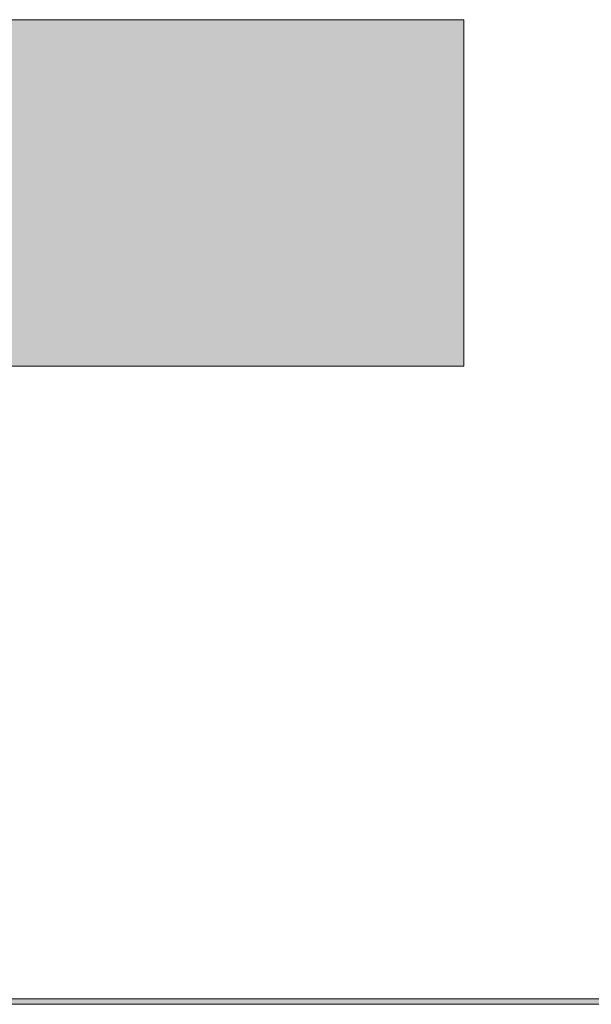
# Model space of a CAD drawing. Header units: metres. Extents: x -3.6 to 84.5, y -11 to 16.8.
# Tile 336 of 389: x 55.8 to 57.1, y 0.7 to 3. Entities that reach past the tile are written whole.
import ezdxf

# ---------------------------------------------------------------- set-up
doc = ezdxf.new("R2010")
doc.units = ezdxf.units.M
doc.header["$MEASUREMENT"] = 0
doc.layers.add('701 - Einrichtung.Möbel', color=7, linetype='Continuous')
doc.layers.add('Neubau_653 - Abdeckung.TB Verkofferung', color=7, linetype='Continuous')

msp = doc.modelspace()

# ---------------------------------------------------------------- hatches: boundary and pattern name
at = {"layer": '701 - Einrichtung.Möbel', "linetype": 'Continuous', "lineweight": 0, "true_color": 0x3a3a3a}
msp.add_hatch(color=250, dxfattribs=at).paths.add_polyline_path([(54.62, 3.01), (54.62, 1.01), (55.42, 1.01), (55.42, 2.21), (56.82, 2.21), (56.82, 3.01)])
at = {"layer": 'Neubau_653 - Abdeckung.TB Verkofferung', "linetype": 'Continuous', "lineweight": 0, "true_color": 0x000000}
h = msp.add_hatch(dxfattribs=at)
h.set_pattern_fill('Gips_0001', color=18, style=0, pattern_type=2)
h.set_pattern_definition([(45, (0, 0), (-0.01767767, 0.01767767), [0, -0.025])])
h.paths.add_polyline_path([(51.02, 0.737), (62.025, 0.737), (62.025, 0.7495), (51.02, 0.7495)])

# ---------------------------------------------------------------- linework, layer by layer
at = {"layer": '701 - Einrichtung.Möbel', "color": 7, "linetype": 'Continuous', "lineweight": 5, "true_color": 0xebebeb, "flags": 128}
msp.add_lwpolyline([(54.62, 3.01), (54.62, 1.01), (55.42, 1.01), (55.42, 2.21), (56.82, 2.21), (56.82, 3.01)], close=True, dxfattribs=at)
at = {"layer": 'Neubau_653 - Abdeckung.TB Verkofferung', "color": 1, "linetype": 'Continuous', "lineweight": 9}
msp.add_line((51.02, 0.7495), (62.025, 0.7495), dxfattribs=at)
at = {"layer": 'Neubau_653 - Abdeckung.TB Verkofferung', "color": 1, "linetype": 'Continuous', "lineweight": 5}
for p, q in [((62.025, 0.7495), (51.02, 0.7495)), ((62.025, 0.737), (51.02, 0.737))]:
    msp.add_line(p, q, dxfattribs=at)

doc.saveas('drawing.dxf')
